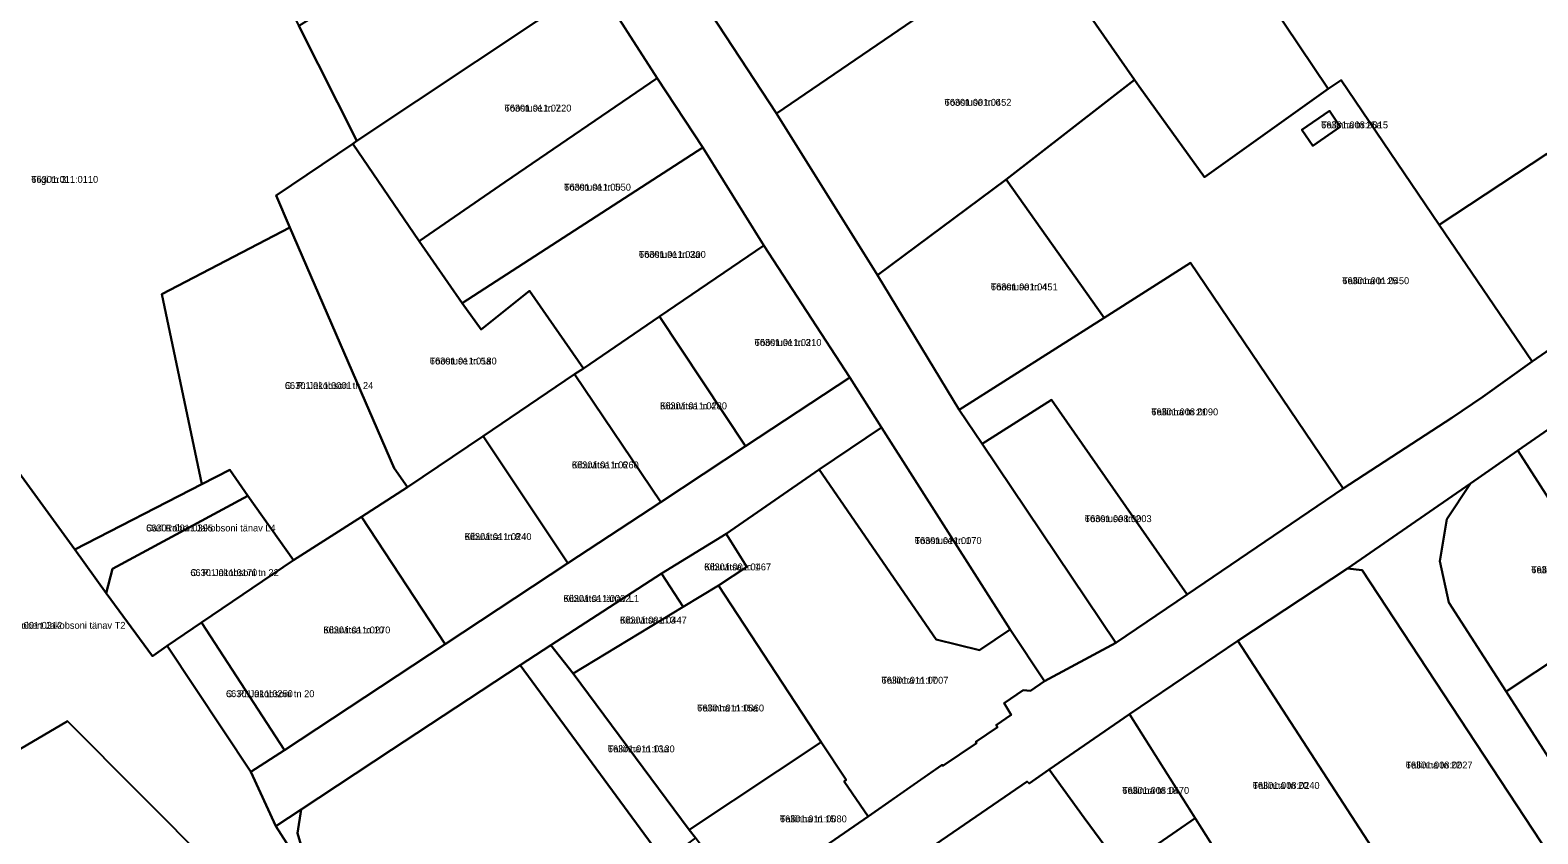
# Model space of a CAD drawing. Extents: x 632278 to 636344, y 6578401 to 6583362.
# Drawn here: x 633893 to 634219.9, y 6581624.9 to 6581799.1 of the extents above; entities that cross this region are included whole.
import ezdxf

# ---------------------------------------------------------------- set-up
doc = ezdxf.new("R2010")
doc.units = 0
for name, color, linetype in [('L_AADRESS', 7, 'Continuous'), ('PIIR', 7, 'Continuous'), ('TUNNUS', 7, 'Continuous')]:
    doc.layers.add(name, color=color, linetype=linetype)

msp = doc.modelspace()

# ---------------------------------------------------------------- linework, layer by layer
at = {"layer": 'PIIR'}
for points in [[(634221.83, 6581772.31), (634198.51, 6581756.88), (634177.24, 6581788.29), (634174.47, 6581786.38), (634139.98, 6581837.74), (634176.83, 6581850.19), (634177.17, 6581846.17), (634179.86, 6581836.37), (634185.69, 6581838.09), (634187.47, 6581830.76), (634200.35, 6581833.87), (634199.37, 6581837.93), (634202.14, 6581838.66), (634201.07, 6581842.72), (634214.55, 6581846.87), (634213.43, 6581850.29), (634242.25, 6581859.26)], [(634035.92, 6581809.94), (634054.81, 6581781.02), (634076.7, 6581746), (634094.45, 6581716.8), (634099.44, 6581709.44), (634128.37, 6581666.29), (634112.91, 6581657.98), (634105.51, 6581669.16), (634077.57, 6581713), (634070.7, 6581723.78), (634052.08, 6581752.42), (634038.83, 6581773.69), (634028.93, 6581788.71), (634015.57, 6581809.57)], [(633822.63, 6581796.54), (633902.7, 6581686.51), (633909.49, 6581677.07), (633919.49, 6581663.37), (633922.71, 6581665.63), (633940.82, 6581638.31), (633946.26, 6581626.51), (633957.99, 6581608.27)], [(634047.68, 6581609.96), (634074.72, 6581628.66), (634090.76, 6581639.81), (634090.9, 6581639.6), (634098.18, 6581644.55), (634098.01, 6581644.8), (634102.73, 6581648), (634102.45, 6581648.42), (634105.71, 6581650.64), (634104.19, 6581653.23), (634108.3, 6581656.04), (634109.89, 6581655.9), (634112.91, 6581657.98), (634128.37, 6581666.29), (634143.88, 6581676.79), (634177.72, 6581699.76), (634191.17, 6581708.46), (634201.24, 6581715.05), (634207.98, 6581719.61), (634218.68, 6581727.26), (634241.56, 6581743.12)], [(634234.17, 6581720.87), (634215.55, 6581707.95), (634205.31, 6581700.81), (634178.6, 6581682.42), (634154.84, 6581666.74), (634131.35, 6581650.79), (634113.98, 6581638.8), (634109.59, 6581635.76), (634109.2, 6581636.2), (634075.81, 6581613.33), (634057.91, 6581598.79), (634043, 6581586.46), (634020.12, 6581567.29), (633998.29, 6581549.76), (633989.17, 6581544.7), (633957.17, 6581531.5), (633921.04, 6581517.31), (633914.43, 6581515.21), (633890.06, 6581505.89)], [(634227.65, 6581612.34), (634181.78, 6581682), (634178.6, 6581682.42), (634205.31, 6581700.81), (634200.14, 6581693.09), (634198.64, 6581684.01), (634200.62, 6581674.99), (634213, 6581655.75), (634224.2, 6581638.41)], [(633948.35, 6581601.84), (633901.12, 6581649.27), (633872.04, 6581632.27)]]:
    msp.add_lwpolyline(points, dxfattribs=at)
for points in [[(634110.85, 6581819.43), (634114.03, 6581822.11), (634106.74, 6581843.39), (634129.96, 6581851.23), (634132.2, 6581843.65), (634137.41, 6581845.3), (634139.98, 6581837.74), (634174.47, 6581786.38), (634147.62, 6581767.25), (634133.47, 6581786.87), (634132.44, 6581788.31)], [(633822.63, 6581796.54), (633926.12, 6581849.23), (633938.65, 6581823.98), (633951.22, 6581800.08), (633963.84, 6581775.08), (633962.93, 6581774.45), (633946.33, 6581763.28), (633949.27, 6581756.32), (633921.58, 6581741.86), (633930.19, 6581700.67), (633902.7, 6581686.51)], [(634035.92, 6581809.94), (634076.01, 6581835.55), (634086, 6581802.32), (634054.81, 6581781.02)], [(633951.22, 6581800.08), (633991.52, 6581825.32), (633994.24, 6581821.7), (634004.07, 6581827.51), (634015.57, 6581809.57), (633963.84, 6581775.08)], [(634076.7, 6581746), (634054.81, 6581781.02), (634086, 6581802.32), (634099.87, 6581811.86), (634110.85, 6581819.43), (634132.44, 6581788.31), (634104.62, 6581766.7)], [(633977.33, 6581753.35), (633962.93, 6581774.45), (633963.84, 6581775.08), (634015.57, 6581809.57), (634028.93, 6581788.71), (633995.89, 6581766.18)], [(634038.83, 6581773.69), (633986.65, 6581739.91), (633977.33, 6581753.35), (633995.89, 6581766.18), (634028.93, 6581788.71)], [(634125.89, 6581736.77), (634104.62, 6581766.7), (634132.44, 6581788.31), (634133.47, 6581786.87), (634147.62, 6581767.25), (634174.47, 6581786.38), (634177.24, 6581788.29), (634198.51, 6581756.88), (634218.68, 6581727.26), (634207.98, 6581719.61), (634201.24, 6581715.05), (634191.17, 6581708.46), (634177.72, 6581699.76), (634144.61, 6581748.66)], [(634174.72, 6581781.59), (634177.03, 6581778.12), (634171.09, 6581774.06), (634168.76, 6581777.5)], [(634168.76, 6581777.5), (634171.09, 6581774.06), (634177.03, 6581778.12), (634174.72, 6581781.59)], [(633986.65, 6581739.91), (633990.77, 6581734.22), (634001.25, 6581742.56), (634012.97, 6581725.79), (634011.06, 6581724.5), (633991.19, 6581711.06), (633974.84, 6581700.01), (633971.92, 6581704.18), (633949.27, 6581756.32), (633946.33, 6581763.28), (633962.93, 6581774.45), (633977.33, 6581753.35)], [(634001.25, 6581742.56), (633990.77, 6581734.22), (633986.65, 6581739.91), (634038.83, 6581773.69), (634052.08, 6581752.42), (634029.44, 6581737), (634012.97, 6581725.79)], [(634218.68, 6581727.26), (634198.51, 6581756.88), (634221.83, 6581772.31), (634241.56, 6581743.12)], [(634094.45, 6581716.8), (634076.7, 6581746), (634104.62, 6581766.7), (634125.89, 6581736.77)], [(633921.58, 6581741.86), (633949.27, 6581756.32), (633971.92, 6581704.18), (633974.84, 6581700.01), (633964.84, 6581693.62), (633950.09, 6581684.21), (633940.19, 6581698.12), (633936.27, 6581703.79), (633930.19, 6581700.67)], [(634029.44, 6581737), (634052.08, 6581752.42), (634070.7, 6581723.78), (634048.09, 6581708.94)], [(634177.72, 6581699.76), (634143.88, 6581676.79), (634114.42, 6581718.96), (634099.44, 6581709.44), (634094.45, 6581716.8), (634125.89, 6581736.77), (634144.61, 6581748.66)], [(634011.06, 6581724.5), (634012.97, 6581725.79), (634029.44, 6581737), (634048.09, 6581708.94), (634029.72, 6581696.81)], [(633940.82, 6581638.31), (633948.18, 6581643.01), (633982.98, 6581665.97), (634009.56, 6581683.52), (634029.72, 6581696.81), (634048.09, 6581708.94), (634070.7, 6581723.78), (634077.57, 6581713), (634064.06, 6581703.86), (634043.88, 6581689.88), (634029.91, 6581681.3), (634005.92, 6581665.8), (633999.25, 6581661.41), (633971.36, 6581643.1), (633951.74, 6581630.12), (633946.26, 6581626.51)], [(633991.19, 6581711.06), (634011.06, 6581724.5), (634029.72, 6581696.81), (634009.56, 6581683.52)], [(634234.17, 6581720.87), (634261.09, 6581684.41), (634245.18, 6581673.71), (634243.53, 6581676.07), (634238.31, 6581672.46), (634215.55, 6581707.95)], [(634099.44, 6581709.44), (634114.42, 6581718.96), (634143.88, 6581676.79), (634128.37, 6581666.29)], [(634077.57, 6581713), (634105.51, 6581669.16), (634098.85, 6581664.68), (634089.41, 6581666.98), (634064.06, 6581703.86)], [(633964.84, 6581693.62), (633974.84, 6581700.01), (633991.19, 6581711.06), (634009.56, 6581683.52), (633982.98, 6581665.97)], [(634213, 6581655.75), (634200.62, 6581674.99), (634198.64, 6581684.01), (634200.14, 6581693.09), (634205.31, 6581700.81), (634215.55, 6581707.95), (634238.31, 6581672.46)], [(633902.7, 6581686.51), (633930.19, 6581700.67), (633936.27, 6581703.79), (633940.19, 6581698.12), (633910.86, 6581682.29), (633909.49, 6581677.07)], [(634064.06, 6581703.86), (634089.41, 6581666.98), (634098.85, 6581664.68), (634105.51, 6581669.16), (634112.91, 6581657.98), (634109.89, 6581655.9), (634108.3, 6581656.04), (634104.19, 6581653.23), (634105.71, 6581650.64), (634102.45, 6581648.42), (634102.73, 6581648), (634098.01, 6581644.8), (634098.18, 6581644.55), (634090.9, 6581639.6), (634090.76, 6581639.81), (634086.05, 6581636.61), (634074.72, 6581628.66), (634069.47, 6581636.23), (634069.93, 6581636.59), (634064.53, 6581644.76), (634042.28, 6581678.68), (634048.4, 6581682.75), (634043.88, 6581689.88)], [(633950.09, 6581684.21), (633930.18, 6581670.68), (633922.71, 6581665.63), (633919.49, 6581663.37), (633909.49, 6581677.07), (633910.86, 6581682.29), (633940.19, 6581698.12)], [(633930.18, 6581670.68), (633950.09, 6581684.21), (633964.84, 6581693.62), (633982.98, 6581665.97), (633948.18, 6581643.01)], [(634043.88, 6581689.88), (634048.4, 6581682.75), (634042.28, 6581678.68), (634034.62, 6581674.1), (634029.91, 6581681.3)], [(634005.92, 6581665.8), (634029.91, 6581681.3), (634034.62, 6581674.1), (634010.71, 6581659.64)], [(634178.6, 6581682.42), (634181.78, 6581682), (634227.65, 6581612.34), (634201.03, 6581594.97), (634184.81, 6581620.64), (634154.84, 6581666.74)], [(634035.91, 6581625.77), (634010.71, 6581659.64), (634034.62, 6581674.1), (634042.28, 6581678.68), (634064.53, 6581644.76)], [(634213, 6581655.75), (634238.31, 6581672.46), (634243.53, 6581676.07), (634245.18, 6581673.71), (634252.82, 6581662.79), (634243.3, 6581656.27), (634245.94, 6581652.46), (634224.2, 6581638.41)], [(633930.18, 6581670.68), (633948.18, 6581643.01), (633940.82, 6581638.31), (633922.71, 6581665.63)], [(634030.44, 6581618.97), (633999.25, 6581661.41), (634005.92, 6581665.8), (634010.71, 6581659.64), (634035.91, 6581625.77), (634037.24, 6581623.97)], [(634155.45, 6581611.79), (634155.85, 6581612.06), (634151.47, 6581619.01), (634131.35, 6581650.79), (634154.84, 6581666.74), (634184.81, 6581620.64), (634178.82, 6581617.01), (634178.51, 6581616.82), (634177.72, 6581617.96), (634159.18, 6581605.68)], [(633951.74, 6581630.12), (633971.36, 6581643.1), (633999.25, 6581661.41), (634030.44, 6581618.97), (634042.51, 6581602.53), (634018.6, 6581586.06), (634013.3, 6581583.4), (633999.04, 6581572.37), (633997.1, 6581570.88), (633990.46, 6581570.69), (633988.26, 6581571.75), (633980.93, 6581578.57), (633964.86, 6581601.6), (633960.67, 6581607.27), (633951.89, 6581621.86), (633950.93, 6581625.05)], [(634121.53, 6581628.37), (634113.98, 6581638.8), (634131.35, 6581650.79), (634138.25, 6581639.9), (634145.62, 6581628.25), (634129.71, 6581617.29)], [(633886.91, 6581589.22), (633885.52, 6581593), (633869.99, 6581585.97), (633853.31, 6581621.13), (633872.04, 6581632.27), (633901.12, 6581649.27), (633948.35, 6581601.84), (633933.83, 6581591.96), (633928.91, 6581588.65), (633925, 6581586.21), (633920.24, 6581583.44), (633922.88, 6581578.66), (633923.31, 6581577.15), (633908.02, 6581570.64), (633905.33, 6581577.17), (633898.43, 6581593.9)], [(634069.93, 6581636.59), (634069.47, 6581636.23), (634074.72, 6581628.66), (634047.68, 6581609.96), (634037.24, 6581623.97), (634035.91, 6581625.77), (634064.53, 6581644.76)], [(634109.2, 6581636.2), (634109.59, 6581635.76), (634113.98, 6581638.8), (634121.53, 6581628.37), (634129.71, 6581617.29), (634135.81, 6581609.27), (634130.48, 6581605.69), (634155.45, 6581566.31), (634122.7, 6581544.91), (634075.81, 6581613.33)], [(633946.26, 6581626.51), (633951.74, 6581630.12), (633950.93, 6581625.05), (633951.89, 6581621.86), (633960.67, 6581607.27), (633964.86, 6581601.6), (633980.93, 6581578.57), (633988.26, 6581571.75), (633990.46, 6581570.69), (633997.1, 6581570.88), (633999.04, 6581572.37), (634013.3, 6581583.4), (634018.6, 6581586.06), (634042.51, 6581602.53), (634022.28, 6581583.5), (634018.53, 6581580.51), (634002.14, 6581567.28), (633988.9, 6581560.34), (633957.99, 6581608.27)], [(634129.71, 6581617.29), (634145.62, 6581628.25), (634151.47, 6581619.01), (634135.81, 6581609.27)]]:
    msp.add_lwpolyline(points, close=True, dxfattribs=at)

# ---------------------------------------------------------------- texts
at = {"layer": 'L_AADRESS'}
for s, p in [('Tööstuse tn 7', (633995.85, 6581781.46)), ('Tööstuse tn 6', (634091.26, 6581782.71)), ('Tallinna tn 25a', (634172.92, 6581777.82)), ('Tiigi tn 3', (633893.24, 6581766)), ('Tööstuse tn 5', (634008.76, 6581764.31)), ('Tööstuse tn 3a', (634024.99, 6581749.74)), ('Tallinna tn 25', (634177.5, 6581744.04)), ('Tööstuse tn 4', (634101.3, 6581742.69)), ('Tööstuse tn 3', (634050.07, 6581730.65)), ('Tööstuse tn 5a', (633979.65, 6581726.63)), ('C. R. Jakobsoni tn 24', (633948.21, 6581721.31)), ('Kibuvitsa tn 4', (634029.58, 6581716.91)), ('Tallinna tn 21', (634136.09, 6581715.6)), ('Kibuvitsa tn 6', (634010.45, 6581704.1)), ('Tööstuse tn 2', (634121.66, 6581692.45)), ('Carl Robert Jakobsoni tänav L4', (633918.13, 6581690.43)), ('Kibuvitsa tn 8', (633987.2, 6581688.56)), ('Tööstuse tn 1', (634084.79, 6581687.69)), ('Kibuvitsa tn 1', (634039.15, 6581681.99)), ('C. R. Jakobsoni tn 22', (633927.72, 6581680.75)), ('Tallinna tn 24', (634218.48, 6581681.38)), ('Kibuvitsa tänav L1', (634008.63, 6581675.15)), ('Carl Robert Jakobsoni tänav T2', (633885.45, 6581669.32)), ('Kibuvitsa tn 3', (634020.88, 6581670.47)), ('Kibuvitsa tn 10', (633956.58, 6581668.32)), ('Tallinna tn 17', (634077.59, 6581657.42)), ('C. R. Jakobsoni tn 20', (633935.45, 6581654.5)), ('Tallinna tn 15a', (634037.62, 6581651.4)), ('Tallinna tn 13a', (634018.25, 6581642.54)), ('Tallinna tn 22', (634191.25, 6581639.04)), ('Tallinna tn 18', (634129.8, 6581633.54)), ('Tallinna tn 20', (634158.08, 6581634.62)), ('Tallinna tn 15', (634055.57, 6581627.36))]:
    msp.add_text(s, height=1.5, dxfattribs=at).set_placement(p)
at = {"layer": 'TUNNUS'}
for s, p in [('66301:011:0220', (633995.85, 6581781.46)), ('66301:001:0452', (634091.26, 6581782.71)), ('66301:008:0015', (634172.92, 6581777.82)), ('66301:011:0110', (633893.24, 6581766)), ('66301:011:0050', (634008.76, 6581764.31)), ('66301:011:0200', (634024.99, 6581749.74)), ('66301:001:0450', (634177.5, 6581744.04)), ('66301:001:0451', (634101.3, 6581742.69)), ('66301:011:0210', (634050.07, 6581730.65)), ('66301:011:0180', (633979.65, 6581726.63)), ('66301:011:0001', (633948.21, 6581721.31)), ('66301:011:0280', (634029.58, 6581716.91)), ('66301:008:0090', (634136.09, 6581715.6)), ('66301:011:0260', (634010.45, 6581704.1)), ('66301:008:0003', (634121.66, 6581692.45)), ('66301:001:0395', (633918.13, 6581690.43)), ('66301:011:0240', (633987.2, 6581688.56)), ('66301:011:0070', (634084.79, 6581687.69)), ('66301:001:0467', (634039.15, 6581681.99)), ('66301:011:0170', (633927.72, 6581680.75)), ('66301:008:0030', (634218.48, 6581681.38)), ('66301:011:0022', (634008.63, 6581675.15)), ('66301:001:0312', (633885.45, 6581669.32)), ('66301:001:0447', (634020.88, 6581670.47)), ('66301:011:0270', (633956.58, 6581668.32)), ('66301:011:0007', (634077.59, 6581657.42)), ('66301:011:0250', (633935.45, 6581654.5)), ('66301:011:0060', (634037.62, 6581651.4)), ('66301:011:0130', (634018.25, 6581642.54)), ('66301:008:0027', (634191.25, 6581639.04)), ('66301:008:0470', (634129.8, 6581633.54)), ('66301:008:0240', (634158.08, 6581634.62)), ('66301:011:0080', (634055.57, 6581627.36))]:
    msp.add_text(s, height=1.5, dxfattribs=at).set_placement(p)

doc.saveas('drawing.dxf')
